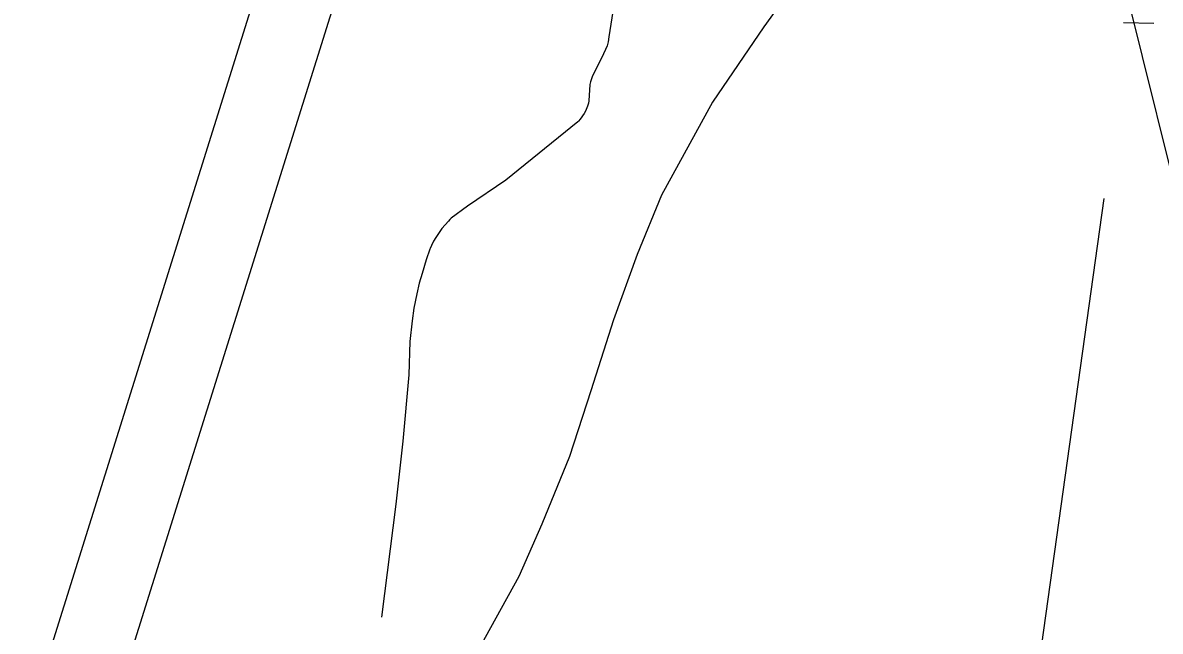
# Model space of a CAD drawing. Extents: x 1577619 to 1828281, y 483481 to 598136.
# Drawn here: x 1696060 to 1703569, y 525338 to 529357 of the extents above; entities that cross this region are included whole.
import ezdxf

# ---------------------------------------------------------------- set-up
doc = ezdxf.new("R2010")
doc.units = 0
for name, color, linetype in [('Default', 7, 'Continuous'), ('DESIGN - SHEET - Linework', 7, 'Continuous'), ('SURVEY - CENTERLINE - Preliminary Text', 7, 'Continuous'), ('SURVEY - CONTOURS - Index with Text', 7, 'Continuous'), ('SURVEY - VEGETATION - Features with Text', 7, 'Continuous')]:
    doc.layers.add(name, color=color, linetype=linetype)

msp = doc.modelspace()

# ---------------------------------------------------------------- linework, layer by layer
at = {"layer": 'Default'}
msp.add_line((1703046.2, 530755.6), (1704095.8, 526525.8), dxfattribs=at)
at = {"layer": 'DESIGN - SHEET - Linework'}
msp.add_line((1703526.2, 529351.6), (1703326.2, 529355.6), dxfattribs=at)
at = {"layer": 'SURVEY - CENTERLINE - Preliminary Text'}
msp.add_lwpolyline([(1703689.8, 531480.8), (1702865.5, 531262.5), (1702676.9, 531204.2), (1702524.4, 531149.6), (1702268.6, 530979.9), (1701837.5, 530511.4), (1701387.3, 529935), (1700950.8, 529330.4), (1700613.5, 528831), (1700276.9, 528217.5), (1700114.7, 527826.5), (1699960, 527395.5), (1699808.9, 526926.3), (1699668.3, 526493.1), (1699487.4, 526046.3), (1699333.7, 525699.3), (1699031.8, 525149.5)], dxfattribs=at)
at = {"layer": 'SURVEY - CONTOURS - Index with Text'}
msp.add_lwpolyline([(1700231.5, 531192), (1699929.2, 529264.2), (1699924.3, 529229.8), (1699916.6, 529204.2), (1699881.9, 529126.5), (1699820.7, 529004.9), (1699813.8, 528986.5), (1699808.2, 528967.2), (1699804.2, 528949), (1699797.2, 528840.9), (1699793.9, 528825.3), (1699787, 528805), (1699779.5, 528784.3), (1699776.7, 528777.9), (1699764.8, 528757.1), (1699739.3, 528720.2), (1699728.5, 528707.5), (1699723.6, 528701.8), (1699248, 528318), (1698996.2, 528144.5), (1698886.9, 528065.8), (1698879, 528057.2), (1698869.2, 528046.8), (1698826, 527998), (1698786.5, 527938.9), (1698770.8, 527913.5), (1698756.9, 527885.4), (1698749.2, 527865.8), (1698747.8, 527861), (1698722.2, 527790.1), (1698696.2, 527700.7), (1698677.6, 527636.7), (1698660.1, 527565.7), (1698640.9, 527471.4), (1698629.8, 527388.9), (1698615.6, 527251.2), (1698607.6, 527030.9), (1698569.4, 526594.6), (1698523.5, 526178.4), (1698428.4, 525431.4)], dxfattribs=at)
at = {"layer": 'SURVEY - VEGETATION - Features with Text'}
for points in [[(1698420.1, 531471.8), (1698292.1, 531327.2), (1698127.6, 531081.9), (1697953.7, 530696.6), (1696059.6, 524638.9)], [(1698420.1, 531471.8), (1698292.1, 531327.2), (1698127.6, 531081.9), (1697953.7, 530696.6), (1696059.6, 524638.9)], [(1698914.4, 531323.4), (1698786.4, 531178.8), (1698621.9, 530933.5), (1698447.9, 530548.2), (1696553.8, 524490.5)], [(1698914.4, 531323.4), (1698786.4, 531178.8), (1698621.9, 530933.5), (1698447.9, 530548.2), (1696553.8, 524490.5)], [(1703197.2, 528196.9), (1702300.1, 521785.5), (1703109.8, 521661.3), (1702660.4, 518651), (1701853.5, 518646.7), (1701757.3, 518126.8)], [(1703197.2, 528196.9), (1702300.1, 521785.5), (1703109.8, 521661.3), (1702660.4, 518651), (1701853.5, 518646.7), (1701757.3, 518126.8)]]:
    msp.add_lwpolyline(points, dxfattribs=at)

doc.saveas('drawing.dxf')
